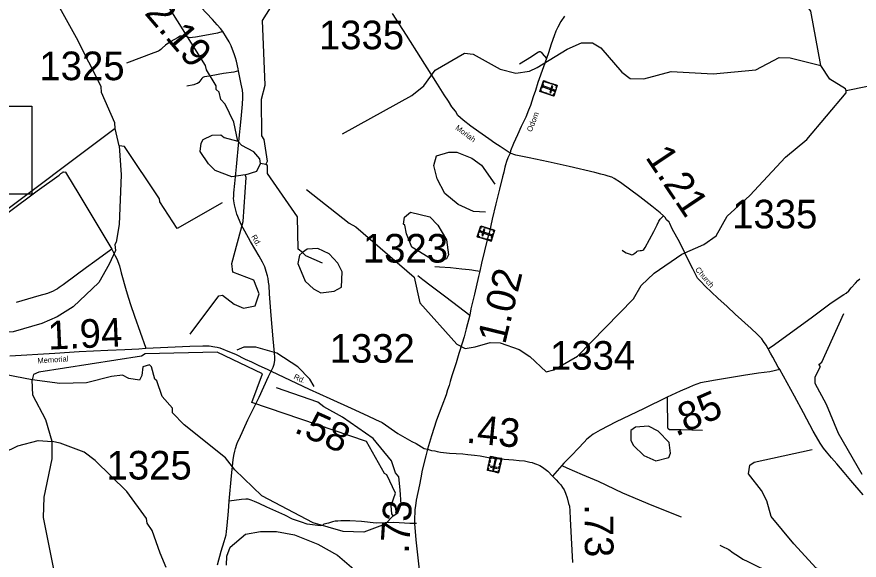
# Model space of a CAD drawing. Extents: x 2093524 to 2270757, y 289120 to 570408.
# Drawn here: x 2162986 to 2177691, y 485262 to 494754 of the extents above; entities that cross this region are included whole.
import ezdxf

# ---------------------------------------------------------------- set-up
doc = ezdxf.new("R2010")
doc.units = 0
for name, color, linetype in [('Exist Cultural Cemetery CELL', 7, 'Continuous'), ('Exist Hydrographic Creek Single Shore', 7, 'Continuous'), ('Exist Hydrographic Misc Water Feature', 7, 'Continuous'), ('Exist Hydrographic Pond Under 1500 Sq Ft', 7, 'Continuous'), ('Exist Road Non-System Type 51', 7, 'Continuous'), ('Exist Road Secondary Mileage Hundredths English Label', 7, 'Continuous'), ('Exist Road Secondary Structure Standard Bridge Number Label', 7, 'Continuous'), ('Exist Road Secondary Type 51 Attributed', 7, 'Continuous'), ('Exist Road Secondary Type 51 Label', 7, 'Continuous'), ('Exist Road Secondary Type 51 Number Label', 7, 'Continuous')]:
    doc.layers.add(name, color=color, linetype=linetype)

msp = doc.modelspace()

# ---------------------------------------------------------------- linework, layer by layer
at = {"layer": 'Exist Cultural Cemetery CELL'}
for points in [[(2172421, 493557), (2172358, 493368), (2172116, 493450), (2172180, 493638)], [(2172170, 493607), (2172180, 493603), (2172187, 493624), (2172226, 493611), (2172229, 493622), (2172180, 493638)], [(2172127, 493481), (2172138, 493478), (2172131, 493457), (2172169, 493444), (2172166, 493433), (2172116, 493450)], [(2172173, 493580), (2172145, 493500), (2172135, 493504), (2172162, 493584)], [(2172359, 493463), (2172365, 493481), (2172173, 493546), (2172167, 493528)], [(2172246, 493616), (2172287, 493602), (2172284, 493591), (2172243, 493605)], [(2172344, 493540), (2172326, 493546), (2172288, 493434), (2172306, 493428)], [(2172310, 493595), (2172351, 493581), (2172347, 493570), (2172306, 493584)], [(2172398, 493487), (2172381, 493438), (2172370, 493441), (2172387, 493490)], [(2172380, 493571), (2172377, 493560), (2172407, 493550), (2172394, 493511), (2172405, 493508), (2172421, 493557)], [(2172188, 493437), (2172230, 493424), (2172226, 493413), (2172185, 493427)], [(2172251, 493416), (2172292, 493402), (2172288, 493392), (2172247, 493406)], [(2172317, 493382), (2172320, 493393), (2172351, 493383), (2172364, 493421), (2172374, 493417), (2172358, 493368)], [(2171024, 490913), (2171084, 491103), (2171327, 491026), (2171267, 490836)], [(2171047, 490983), (2171062, 491033), (2171073, 491029), (2171058, 490980)], [(2171126, 491090), (2171122, 491079), (2171091, 491089), (2171079, 491050), (2171069, 491053), (2171084, 491103)], [(2171085, 491008), (2171079, 490990), (2171273, 490929), (2171279, 490947)], [(2171102, 490931), (2171119, 490926), (2171155, 491038), (2171137, 491044)], [(2171192, 491057), (2171151, 491070), (2171154, 491081), (2171195, 491068)], [(2171255, 491037), (2171213, 491050), (2171217, 491061), (2171258, 491048)], [(2171317, 490995), (2171306, 490998), (2171313, 491019), (2171274, 491031), (2171278, 491042), (2171327, 491026)], [(2171274, 490895), (2171299, 490976), (2171310, 490972), (2171284, 490891)], [(2171066, 490900), (2171069, 490911), (2171038, 490920), (2171051, 490959), (2171040, 490962), (2171024, 490913)], [(2171136, 490877), (2171095, 490890), (2171099, 490901), (2171140, 490888)], [(2171201, 490857), (2171159, 490870), (2171163, 490881), (2171204, 490868)], [(2171277, 490868), (2171266, 490871), (2171260, 490850), (2171221, 490862), (2171218, 490852), (2171267, 490836)], [(2171394, 486788), (2171200, 486831), (2171255, 487079), (2171450, 487036)], [(2171251, 487006), (2171241, 486964), (2171230, 486967), (2171240, 487009)], [(2171288, 487072), (2171285, 487061), (2171264, 487066), (2171255, 487026), (2171244, 487029), (2171255, 487079)], [(2171294, 486840), (2171312, 486836), (2171357, 487034), (2171338, 487038)], [(2171391, 487037), (2171308, 487056), (2171311, 487067), (2171394, 487048)], [(2171417, 487043), (2171415, 487032), (2171436, 487027), (2171427, 486988), (2171438, 486985), (2171450, 487036)], [(2171209, 486873), (2171220, 486871), (2171213, 486839), (2171253, 486831), (2171250, 486820), (2171200, 486831)], [(2171236, 486942), (2171227, 486900), (2171216, 486902), (2171225, 486945)], [(2171369, 486863), (2171373, 486881), (2171258, 486907), (2171254, 486889)], [(2171420, 486902), (2171410, 486860), (2171399, 486862), (2171409, 486905)], [(2171434, 486968), (2171425, 486925), (2171414, 486928), (2171423, 486970)], [(2171322, 486804), (2171271, 486815), (2171274, 486826), (2171324, 486815)], [(2171403, 486830), (2171392, 486832), (2171385, 486801), (2171346, 486810), (2171343, 486799), (2171394, 486788)]]:
    msp.add_lwpolyline(points, close=True, dxfattribs=at)
at = {"layer": 'Exist Hydrographic Creek Single Shore'}
for points in [[(2177019, 493902), (2176847, 494853), (2176603, 495199), (2176310, 495533), (2176165, 495841), (2176007, 496080), (2175814, 496222), (2175078, 496624), (2174460, 496820), (2173859, 497111), (2173660, 497174), (2173352, 497141), (2172827, 496961), (2172544, 496954)], [(2167331, 492174), (2167364, 492232), (2167304, 492608), (2167261, 492674), (2167258, 493317), (2167323, 493558), (2167275, 494691), (2167523, 495093), (2168295, 495553), (2168503, 495637), (2168852, 495673), (2169795, 495680), (2170211, 495616), (2170478, 495657), (2170967, 495968), (2171997, 496433), (2172544, 496954)], [(2164703, 492801), (2162505, 491156), (2162405, 491131), (2162272, 491180), (2162038, 491313), (2161571, 491411), (2161378, 491575), (2161110, 491866), (2161001, 492081), (2160757, 492437), (2160665, 492521), (2160338, 492852), (2159422, 494212), (2159129, 494553), (2158861, 494719), (2158526, 495116), (2158350, 495274), (2158099, 495446), (2157799, 495545)], [(2168669, 492708), (2169881, 493379), (2170089, 493549), (2170287, 493824), (2170803, 494118), (2170952, 494102), (2171421, 493840), (2171696, 493772), (2171938, 493807), (2172070, 493867), (2172593, 494187), (2172843, 494297), (2173034, 494297), (2173184, 494215), (2173546, 493785), (2173696, 493677), (2173929, 493669), (2174411, 493797), (2175145, 493759), (2175886, 493829), (2176293, 494041), (2176485, 494040), (2177019, 493902)], [(2177462, 493463), (2177454, 493496), (2177178, 493662), (2177019, 493902)], [(2177837, 493534), (2177462, 493463)], [(2168042, 491737), (2168786, 491151), (2168904, 491083), (2169925, 490206), (2170019, 489758), (2170665, 489037), (2170814, 488962), (2170990, 488988), (2171248, 489065), (2171423, 489058), (2171756, 488943), (2171941, 488818), (2172225, 488553), (2172358, 488586), (2172774, 488824), (2173751, 489828), (2173883, 490061), (2174115, 490273), (2174596, 490608), (2174978, 490777), (2175194, 490927), (2175384, 491271), (2175782, 491630), (2176403, 492300), (2176776, 492611), (2177463, 493424), (2177462, 493463)], [(2166568, 491504), (2165788, 491057), (2165485, 491522), (2165477, 491572), (2164864, 492486), (2164772, 492501)], [(2177742, 486759), (2177329, 487473), (2177118, 487982), (2176925, 488347), (2176924, 488462), (2177015, 488647), (2176989, 488680), (2177039, 488722), (2177426, 489574)], [(2163630, 485107), (2163450, 486006), (2163465, 486364), (2163603, 487030), (2163601, 487338)], [(2179331, 483787), (2179539, 484112), (2179086, 484584), (2179020, 484552), (2178797, 484301), (2177987, 484504), (2177729, 484637), (2176943, 485122), (2176549, 485547), (2176155, 486027), (2176078, 486301), (2175986, 486477), (2175759, 486773), (2175783, 486923), (2175858, 486974), (2176873, 487197)]]:
    msp.add_lwpolyline(points, dxfattribs=at)
at = {"layer": 'Exist Hydrographic Misc Water Feature'}
msp.add_line((2164772, 492501), (2164703, 492801), dxfattribs=at)
for points in [[(2166845, 492581), (2166777, 492913), (2166625, 493228), (2166550, 493312), (2166516, 493437), (2166465, 493487), (2166465, 493546), (2166297, 493828), (2166280, 493901), (2165549, 495080), (2165112, 495653), (2165103, 495886), (2164985, 495967), (2164769, 496027), (2162759, 497865), (2162658, 498113), (2162490, 498245), (2162274, 498285), (2161805, 498593), (2161078, 499155), (2159131, 500192), (2159005, 500293)], [(2164703, 492801), (2164695, 492903), (2164467, 493432), (2164458, 493534), (2164028, 494389), (2163734, 494913), (2163650, 495013), (2163582, 495169), (2163213, 495744), (2162885, 496147), (2162374, 496712), (2161612, 497350), (2161361, 497523), (2160944, 497728), (2160685, 497818)], [(2164772, 492501), (2164808, 491995), (2164771, 491127), (2164723, 490819), (2164698, 490777), (2164707, 490669), (2164600, 490435), (2164419, 490110), (2163971, 489689), (2163689, 489515), (2163423, 489395), (2162924, 489251), (2162458, 489224), (2162091, 489271), (2161732, 489377), (2161306, 489559), (2160963, 489822), (2159865, 491018), (2159017, 492236), (2158664, 492801), (2158622, 492824)], [(2171169, 491339), (2170959, 491353), (2170692, 491477), (2170458, 491668), (2170324, 491924), (2170263, 492158), (2170312, 492324), (2170528, 492392), (2170670, 492392), (2170929, 492286), (2171097, 492164), (2171332, 491831)], [(2167973, 490636), (2167897, 490696), (2167886, 491261), (2167365, 492016), (2167364, 492157), (2167331, 492174)], [(2166015, 489209), (2166511, 489878), (2166577, 489890), (2166778, 489732), (2166946, 489666), (2167145, 489708), (2167219, 489916), (2167126, 490151), (2166759, 490296), (2166741, 490447), (2166938, 491181), (2166991, 491948), (2166974, 491991)], [(2163254, 488411), (2162611, 488533), (2161585, 488835), (2161376, 488961), (2160700, 489188), (2160266, 489419), (2159438, 489931), (2159380, 489939)], [(2168177, 488296), (2168102, 488422), (2167892, 488637), (2167524, 488877), (2167158, 488983), (2166949, 488983), (2166825, 488930)], [(2169556, 486038), (2169532, 486071), (2169523, 486216), (2169596, 486431), (2169444, 486755), (2169402, 486779), (2169092, 487336), (2167088, 488016), (2167276, 488518), (2166484, 488898), (2165225, 488864), (2165160, 488823), (2163369, 488547), (2163278, 488503), (2163254, 488411)], [(2169556, 486038), (2169416, 485890), (2169042, 485753), (2168684, 485760), (2168158, 485915), (2167264, 486386), (2166794, 486841), (2166627, 487048), (2165908, 487627), (2165706, 487834), (2165705, 487916), (2165521, 488123), (2165428, 488397), (2165394, 488424), (2165335, 488639), (2165301, 488672), (2165185, 488638), (2165169, 488488), (2165128, 488407), (2164944, 488437), (2164828, 488495), (2164636, 488469), (2164203, 488360), (2163737, 488349), (2163254, 488411)], [(2163601, 487338), (2163491, 487715), (2163263, 488146), (2163254, 488411)], [(2169556, 486038), (2169639, 486089), (2169698, 486232), (2169679, 486492), (2169653, 486715), (2169595, 486788), (2169527, 486996), (2169207, 487387), (2168672, 487758), (2168346, 487942), (2168238, 488023), (2167519, 488270)], [(2162753, 487136), (2163002, 487262), (2163359, 487353), (2163601, 487338)], [(2165596, 485133), (2165486, 485385), (2165351, 485781), (2165259, 485908), (2165251, 485990), (2164905, 486463), (2164353, 487002), (2164160, 487150), (2163743, 487306), (2163601, 487338)]]:
    msp.add_lwpolyline(points, dxfattribs=at)
at = {"layer": 'Exist Hydrographic Pond Under 1500 Sq Ft'}
msp.add_line((2167331, 492174), (2167239, 492192), dxfattribs=at)
for points in [[(2166974, 491991), (2166741, 491956), (2166449, 492070), (2166331, 492188), (2166188, 492400), (2166204, 492544), (2166237, 492609), (2166395, 492685), (2166545, 492695), (2166605, 492645), (2166845, 492581)], [(2167239, 492192), (2167230, 492274), (2167121, 492398), (2166913, 492507), (2166845, 492581)], [(2166974, 491991), (2167174, 492056), (2167239, 492192)], [(2170274, 490491), (2169880, 490732), (2169788, 490964), (2169761, 491115), (2169736, 491132), (2169752, 491256), (2169861, 491339), (2170194, 491257), (2170336, 491117), (2170488, 490861), (2170522, 490595), (2170489, 490526), (2170390, 490492), (2170274, 490491)], [(2167973, 490636), (2167923, 490588), (2167890, 490444), (2168018, 490136), (2168168, 490005), (2168294, 489931), (2168526, 489959), (2168652, 490032), (2168667, 490300), (2168590, 490450), (2168440, 490613), (2168239, 490706), (2168056, 490697), (2167973, 490636)], [(2168324, 490448), (2168031, 490579), (2167973, 490636)], [(2174142, 486999), (2174366, 487057), (2174399, 487132), (2174373, 487316), (2174180, 487517), (2174013, 487605), (2173788, 487587), (2173705, 487529), (2173706, 487355), (2173749, 487263), (2173933, 487088), (2174142, 486999)], [(2166646, 485175), (2166654, 485332), (2166711, 485492), (2166976, 485716), (2167242, 485760), (2167517, 485761), (2167834, 485705), (2168243, 485539), (2168586, 485352), (2169071, 484929)]]:
    msp.add_lwpolyline(points, dxfattribs=at)
at = {"layer": 'Exist Road Non-System Type 51'}
for points in [[(2166580, 494497), (2166492, 494471), (2166271, 494429), (2166107, 494398), (2166051, 494390), (2166015, 494388), (2165929, 494409), (2165889, 494419), (2165835, 494415), (2165789, 494389), (2165673, 494320), (2165582, 494258), (2165524, 494207), (2165500, 494185), (2165474, 494163), (2165458, 494155), (2165377, 494126), (2164902, 493946)], [(2171759, 493930), (2171971, 494061), (2172062, 494124), (2172094, 494140), (2172106, 494144), (2172112, 494146), (2172120, 494146), (2172130, 494144), (2172138, 494140), (2172144, 494132), (2172158, 494116), (2172235, 494027)], [(2166856, 493811), (2166776, 493788), (2166596, 493761), (2166377, 493724), (2166301, 493714), (2166261, 493705), (2166245, 493701), (2166233, 493695), (2166215, 493679), (2166197, 493653), (2166163, 493609), (2166143, 493591), (2166119, 493581), (2166075, 493563), (2165954, 493540)], [(2162323, 490960), (2163339, 491714), (2163725, 491988), (2163755, 492018), (2163775, 492030), (2163785, 492040), (2163799, 492044), (2163807, 492042), (2163823, 492044), (2163833, 492039), (2163853, 492013), (2164069, 491656), (2164644, 490695)], [(2173553, 490684), (2173561, 490674), (2173625, 490632), (2173677, 490612), (2173691, 490606), (2173705, 490604), (2173725, 490598), (2173741, 490604), (2173773, 490625), (2173805, 490649), (2173815, 490659), (2173835, 490667), (2173865, 490671), (2173889, 490671), (2173915, 490680), (2173929, 490691), (2173955, 490722), (2174107, 491004), (2174162, 491121), (2174196, 491187), (2174216, 491221), (2174253, 491255), (2174273, 491275)], [(2164644, 490695), (2164561, 490635), (2164348, 490480), (2164204, 490375), (2164023, 490240), (2163794, 490073), (2163726, 490027), (2163698, 490005), (2163660, 489986), (2163620, 489962), (2163519, 489922), (2163371, 489879), (2162972, 489765)], [(2164644, 490695), (2164666, 490646), (2164701, 490580), (2164735, 490516), (2164747, 490482), (2164778, 490402), (2164808, 490283), (2164896, 489975), (2164933, 489839), (2164973, 489726), (2165041, 489524), (2165240, 488968)], [(2170286, 490393), (2170366, 490388), (2170554, 490373), (2170752, 490350), (2170884, 490341), (2170928, 490335), (2170956, 490329), (2171066, 490312)], [(2169989, 490236), (2170073, 490166), (2170222, 490057), (2170475, 489860), (2170699, 489694), (2170892, 489545)], [(2176102, 488952), (2176215, 489027), (2176876, 489511), (2177205, 489756), (2177422, 489901), (2177462, 489927), (2177513, 489970), (2177551, 490020), (2177629, 490103), (2177669, 490149), (2177704, 490177)], [(2174337, 488107), (2174342, 487929), (2174343, 487737), (2174344, 487655), (2174344, 487613), (2174344, 487593), (2174346, 487575), (2174356, 487563), (2174378, 487543), (2174424, 487543), (2174582, 487544), (2174958, 487533)], [(2172500, 486915), (2172585, 486875), (2172853, 486761), (2173132, 486643), (2173557, 486437), (2174072, 486224), (2174581, 486019)], [(2169963, 485901), (2169845, 485902), (2169567, 485921), (2169259, 485907), (2169001, 485940), (2168799, 485949), (2168645, 485948), (2168589, 485946), (2168546, 485943), (2168497, 485933), (2168425, 485910), (2168346, 485890), (2168330, 485876), (2168308, 485868), (2168288, 485864), (2168238, 485867), (2168056, 485890), (2167956, 485924), (2167800, 485977), (2167663, 486046), (2167352, 486187), (2167214, 486252), (2167136, 486289), (2167076, 486313), (2167026, 486327), (2166986, 486330), (2166908, 486320), (2166692, 486295)], [(2175261, 485525), (2175292, 485509), (2175330, 485491), (2175378, 485466), (2175414, 485446), (2175492, 485388), (2175582, 485331), (2175661, 485279), (2175747, 485236), (2175885, 485169), (2176031, 485098), (2176166, 485040), (2176254, 484999), (2176286, 484987), (2176300, 484981), (2176312, 484971), (2176342, 484935), (2176660, 484511), (2176850, 484250)]]:
    msp.add_lwpolyline(points, dxfattribs=at)
at = {"layer": 'Exist Road Secondary Structure Standard Bridge Number Label'}
msp.add_lwpolyline([(2159531, 493194), (2163247, 493194), (2163247, 491657), (2159531, 491657)], close=True, dxfattribs=at)
at = {"layer": 'Exist Road Secondary Type 51 Attributed'}
for points in [[(2167429, 488562), (2167459, 488634), (2167478, 488686), (2167488, 488748), (2167490, 488802), (2167487, 488882), (2167462, 489126), (2167427, 489535), (2167397, 489917), (2167391, 490061), (2167382, 490121), (2167376, 490185), (2167364, 490229), (2167341, 490307), (2167315, 490389), (2167272, 490470), (2167216, 490572), (2167066, 490831), (2166905, 491124), (2166828, 491308), (2166787, 491467), (2166776, 491537), (2166770, 491585), (2166772, 491617), (2166776, 491681), (2166793, 491845), (2166819, 492133), (2166861, 492577), (2166901, 492969), (2166923, 493229), (2166930, 493339), (2166932, 493410), (2166928, 493473), (2166905, 493577), (2166876, 493721), (2166856, 493811), (2166850, 493845), (2166819, 493981), (2166805, 494039), (2166780, 494106), (2166754, 494184), (2166725, 494250), (2166691, 494318), (2166647, 494393), (2166580, 494497), (2166540, 494549), (2166481, 494616), (2166403, 494708), (2166198, 494921)], [(2171596, 492374), (2171426, 492487), (2171333, 492548), (2171225, 492620), (2171050, 492743), (2170914, 492844), (2170777, 492947), (2170687, 493033), (2170644, 493104), (2170580, 493184), (2170521, 493281), (2170447, 493391), (2170330, 493580), (2170037, 494039), (2169787, 494431), (2169545, 494810)], [(2172546, 494768), (2172485, 494674), (2172432, 494574), (2172398, 494504), (2172368, 494424), (2172315, 494275), (2172268, 494127), (2172235, 494027), (2172183, 493880), (2172079, 493606), (2172038, 493464), (2171998, 493356), (2171951, 493203), (2171920, 493123), (2171869, 492999), (2171791, 492837), (2171726, 492692), (2171659, 492542), (2171602, 492412), (2171596, 492374)], [(2171596, 492374), (2171555, 492288), (2171533, 492229), (2171515, 492171), (2171506, 492125), (2171486, 492043), (2171467, 491959), (2171414, 491743), (2171347, 491485), (2171287, 491217), (2171240, 490998), (2171203, 490880), (2171097, 490450), (2171066, 490312), (2171046, 490218), (2170974, 489907), (2170912, 489651), (2170892, 489545), (2170828, 489303), (2170810, 489231), (2170794, 489162), (2170759, 489054), (2170704, 488872), (2170653, 488710), (2170582, 488482), (2170551, 488381), (2170531, 488311), (2170506, 488239), (2170482, 488153), (2170407, 487953), (2170313, 487705), (2170225, 487436), (2170155, 487199)], [(2176304, 488592), (2176278, 488634), (2176231, 488723), (2176185, 488807), (2176142, 488877), (2176102, 488952), (2176067, 489016), (2176021, 489080), (2175993, 489128), (2175953, 489170), (2175910, 489211), (2175806, 489307), (2175529, 489561), (2175386, 489694), (2175221, 489839), (2175002, 490048), (2174924, 490129), (2174871, 490191), (2174853, 490223), (2174823, 490279), (2174786, 490349), (2174730, 490460), (2174655, 490618), (2174562, 490809), (2174429, 491048), (2174384, 491144), (2174372, 491166), (2174330, 491210), (2174302, 491251), (2174273, 491275), (2174219, 491329), (2174072, 491444), (2173864, 491609), (2173526, 491857), (2173416, 491932), (2173374, 491952), (2173312, 491970), (2173256, 491987), (2173180, 492007), (2173076, 492032), (2172629, 492138), (2172261, 492218), (2171930, 492290), (2171696, 492338), (2171596, 492374)], [(2162865, 488834), (2163647, 488880), (2164076, 488909), (2164574, 488932), (2164872, 488945), (2165118, 488955), (2165240, 488968), (2166009, 489000), (2166231, 489005), (2166343, 489004), (2166443, 488988), (2166481, 488984), (2166531, 488969), (2166601, 488943), (2166631, 488929), (2166701, 488902), (2166806, 488858), (2166972, 488775), (2167082, 488724), (2167201, 488669), (2167367, 488592), (2167429, 488562)], [(2166491, 485178), (2166555, 485420), (2166606, 485588), (2166638, 485703), (2166645, 485760), (2166655, 485817), (2166657, 485870), (2166679, 486121), (2166692, 486295), (2166732, 486737), (2166760, 487017), (2166774, 487091), (2166789, 487165), (2166801, 487213), (2166824, 487287), (2166846, 487333), (2166868, 487375), (2166943, 487544), (2167020, 487712), (2167214, 488107), (2167382, 488470), (2167429, 488562)], [(2167429, 488562), (2168091, 488248), (2168449, 488086), (2168820, 487918), (2169111, 487784), (2169247, 487722), (2169361, 487667), (2169636, 487473), (2169879, 487338), (2169960, 487298), (2170099, 487214), (2170155, 487199)], [(2176304, 488592), (2176130, 488555), (2175932, 488526), (2175673, 488486), (2175391, 488439), (2175185, 488408), (2175021, 488377), (2174920, 488358), (2174794, 488313), (2174716, 488279), (2174568, 488214), (2174337, 488107), (2173926, 487903), (2173450, 487676), (2173167, 487531), (2173049, 487464), (2172987, 487417), (2172938, 487375), (2172890, 487325), (2172783, 487211), (2172676, 487096), (2172536, 486955), (2172500, 486915), (2172338, 486732)], [(2177763, 486403), (2177544, 486655), (2177427, 486795), (2177302, 486944), (2177206, 487051), (2177123, 487155), (2177069, 487220), (2177043, 487256), (2177009, 487306), (2176946, 487414), (2176886, 487517), (2176722, 487836), (2176560, 488125), (2176304, 488592)], [(2170155, 487199), (2170125, 487087), (2170063, 486833), (2170039, 486700), (2170014, 486577), (2169960, 486311), (2169944, 486213), (2169936, 486147), (2169932, 486074), (2169928, 486024), (2169927, 485905), (2169951, 485617), (2169999, 485199), (2170104, 484326), (2170212, 483395)], [(2170155, 487199), (2170228, 487178), (2170282, 487173), (2170322, 487161), (2170384, 487147), (2170540, 487134), (2170774, 487117), (2170862, 487108), (2170978, 487094), (2171076, 487087), (2171222, 487058), (2171350, 487041), (2171492, 487025), (2171658, 487014), (2171754, 487005), (2171846, 486995), (2171942, 486976), (2171981, 486968), (2172024, 486950), (2172058, 486942), (2172115, 486915), (2172161, 486887), (2172257, 486814), (2172338, 486732)], [(2172338, 486732), (2172402, 486665), (2172442, 486621), (2172482, 486579), (2172513, 486531), (2172539, 486492), (2172567, 486430), (2172592, 486352), (2172618, 486254), (2172632, 486204), (2172641, 486124), (2172648, 485982), (2172662, 485652), (2172673, 485435), (2172684, 485219)]]:
    msp.add_lwpolyline(points, dxfattribs=at)

# ---------------------------------------------------------------- texts
at = {"layer": 'Exist Road Secondary Mileage Hundredths English Label'}
for s, rotation, p in [('2.19', 310.6525, (2165201, 494813)), ('1.21', 303.7811, (2173947, 492300)), ('1.02', 76.2837, (2171509, 489018)), ('1.94', 2.6244, (2163537, 488939)), ('.85', 23.6418, (2174493, 487416)), ('.58', 335.6524, (2167808, 487504)), ('.43', 354.3626, (2170820, 487316)), ('.73', 86.3491, (2169827, 485370)), ('.73', 270.352, (2172898, 486241))]:
    msp.add_text(s, height=500, rotation=rotation, dxfattribs=at).set_placement(p)
at = {"layer": 'Exist Road Secondary Type 51 Label'}
for s, rotation, p in [('Odom', 68.55, (2171973, 492736)), ('Moriah', 323.4414, (2170633, 492796)), ('Rd.', 299.9977, (2167075, 490915)), ('Church', 310.2324, (2174822, 490335)), ('Memorial', 3.7879, (2163349, 488699)), ('Rd.', 334.6044, (2167810, 488435))]:
    msp.add_text(s, height=95, rotation=rotation, dxfattribs=at).set_placement(p)
at = {"layer": 'Exist Road Secondary Type 51 Number Label'}
for s, p in [('1335', (2168260, 494187)), ('1325', (2163380, 493647)), ('1335', (2175474, 491058)), ('1323', (2169027, 490461)), ('1332', (2168447, 488711)), ('1334', (2172294, 488589)), ('1325', (2164553, 486671))]:
    msp.add_text(s, height=500, dxfattribs=at).set_placement(p)

doc.saveas('drawing.dxf')
